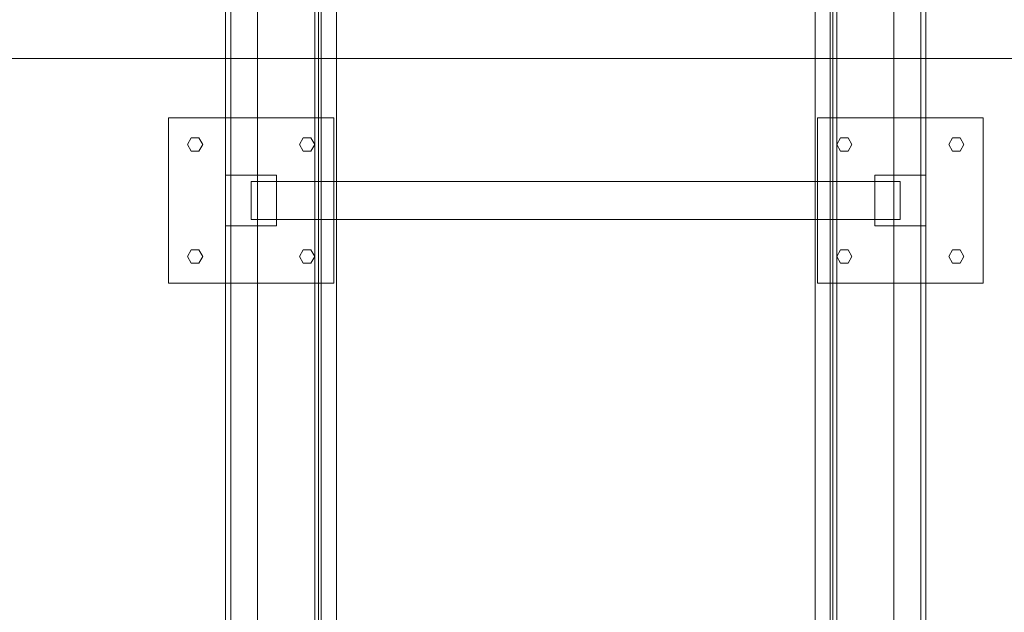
# Model space of a CAD drawing. Header units: millimetres. Extents: x -4738 to 65662, y -68080 to 6847.
# Tile 729 of 1056: x 27063 to 27837, y -18695 to -18229. Entities that reach past the tile are written whole.
import ezdxf

# ---------------------------------------------------------------- set-up
doc = ezdxf.new("R2010")
doc.units = ezdxf.units.MM
for name, color, linetype, lineweight in [('COTAS_P', 1, 'Continuous', 0), ('superior_bajante_movil', 7, 'Continuous', 0), ('superior_C09', 7, 'Continuous', 0)]:
    doc.layers.add(name, color=color, linetype=linetype, lineweight=lineweight)
doc.dimstyles.new('R19_100', dxfattribs={"dimtxt": 250, "dimasz": 150, "dimexe": 150, "dimexo": 80, "dimgap": 100, "dimtad": 1, "dimtih": 1, "dimtoh": 1, "dimdsep": 46, "dimcen": 0.09, "dimadec": 0, "dimazin": 0, "dimtfac": 1, "dimtdec": 4, "dimtofl": 0, "dimtmove": 0, "dimatfit": 3, "dimfxl": 1, "dimtolj": 1, "dimtzin": 0, "dimarcsym": 0})

# ---------------------------------------------------------------- blocks, each defined once
blk = doc.blocks.new('DIM_R30_44')
at = {"layer": 'COTAS_P'}
for p, q in [((26795.07, -18305), (26795.07, -19205)), ((28805.07, -18305), (28805.07, -19205)), ((26795.07, -19205), (26945.07, -19160)), ((28805.07, -19205), (28655.07, -19160)), ((26795.07, -19205), (28805.07, -19205)), ((26795.07, -19205), (26945.07, -19250)), ((28805.07, -19205), (28655.07, -19250))]:
    blk.add_line(p, q, dxfattribs=at)
blk.add_text('2010 P', height=250, dxfattribs=at).set_placement((27800.07, -19105))

msp = doc.modelspace()

# ---------------------------------------------------------------- linework, layer by layer
at = {"layer": 'superior_bajante_movil'}
msp.add_line((28253.576, -18260), (26950.067, -18260), dxfattribs=at)
at = {"layer": 'superior_C09'}
for p, q in [((27225.067, -17792.489), (27225.067, -22171.241)), ((27225.067, -22172.041), (27225.067, -17793.289)), ((27225.067, -17793.689), (27225.067, -22172.44)), ((27229.067, -22172.44), (27229.067, -17793.689)), ((27250.067, -22171.241), (27250.067, -17792.489)), ((27250.067, -17793.289), (27250.067, -22172.041)), ((27750.067, -17792.489), (27750.067, -22171.241)), ((27750.067, -22172.041), (27750.067, -17793.289)), ((27771.067, -17793.689), (27771.067, -22172.44)), ((27775.067, -22171.241), (27775.067, -17792.489)), ((27775.067, -17793.289), (27775.067, -22172.041)), ((27775.067, -22172.44), (27775.067, -17793.689)), ((27225.067, -17805.813), (27225.067, -22184.565)), ((27225.067, -22185.364), (27225.067, -17806.612)), ((27229.067, -17806.612), (27229.067, -22185.364)), ((27250.067, -22184.565), (27250.067, -17805.813)), ((27250.067, -17806.612), (27250.067, -22185.364)), ((27750.067, -17805.813), (27750.067, -22184.565)), ((27750.067, -22185.364), (27750.067, -17806.612)), ((27771.067, -22185.364), (27771.067, -17806.612)), ((27775.067, -22184.565), (27775.067, -17805.813)), ((27775.067, -17806.612), (27775.067, -22185.364)), ((27300.067, -17852.939), (27300.067, -22092.939)), ((27300.067, -22093.338), (27300.067, -17853.338)), ((27700.067, -22092.939), (27700.067, -17852.939)), ((27700.067, -17853.338), (27700.067, -22093.338)), ((27300.067, -17866.662), (27300.067, -22106.662)), ((27300.067, -22107.061), (27300.067, -17867.061)), ((27700.067, -22106.662), (27700.067, -17866.662)), ((27700.067, -17867.061), (27700.067, -22107.061)), ((27295.067, -17907.74), (27295.067, -22028.81)), ((27295.067, -22033.473), (27295.067, -17912.404)), ((27298.067, -22028.81), (27298.067, -17907.74)), ((27298.067, -17912.404), (27298.067, -22033.473)), ((27702.067, -17907.74), (27702.067, -22028.81)), ((27702.067, -22033.473), (27702.067, -17912.404)), ((27705.067, -22028.81), (27705.067, -17907.74)), ((27705.067, -17912.404), (27705.067, -22033.473)), ((27300.067, -17922.714), (27300.067, -22023.962)), ((27300.067, -22024.362), (27300.067, -17923.114)), ((27700.067, -22023.962), (27700.067, -17922.714)), ((27700.067, -17923.114), (27700.067, -22024.362)), ((27225.067, -17952.846), (27225.067, -19140.166)), ((27225.067, -19140.965), (27225.067, -17953.646)), ((27229.067, -19140.166), (27229.067, -17952.846)), ((27229.067, -17952.846), (27229.067, -21994.629)), ((27229.067, -21995.429), (27229.067, -17953.646)), ((27250.067, -19140.166), (27250.067, -17952.846)), ((27250.067, -17953.646), (27250.067, -19140.965)), ((27312.067, -21994.629), (27312.067, -17952.846)), ((27312.067, -17953.646), (27312.067, -21995.429)), ((27688.067, -17952.846), (27688.067, -21994.629)), ((27688.067, -21995.429), (27688.067, -17953.646)), ((27750.067, -17952.846), (27750.067, -19140.166)), ((27750.067, -19140.965), (27750.067, -17953.646)), ((27771.067, -17952.846), (27771.067, -19140.166)), ((27771.067, -21994.629), (27771.067, -17952.846)), ((27771.067, -17953.646), (27771.067, -21995.429)), ((27775.067, -19140.166), (27775.067, -17952.846)), ((27775.067, -17953.646), (27775.067, -19140.965)), ((27225.067, -19162.416), (27225.067, -17975.097)), ((27229.067, -17975.097), (27229.067, -19162.416)), ((27771.067, -19162.416), (27771.067, -17975.097)), ((27775.067, -17975.097), (27775.067, -19162.416)), ((27180.067, -18436.53), (27180.067, -18306.53)), ((27180.067, -18306.53), (27310.067, -18306.53)), ((27310.067, -18306.53), (27310.067, -18436.53)), ((27690.067, -18436.53), (27690.067, -18306.53)), ((27690.067, -18306.53), (27820.067, -18306.53)), ((27820.067, -18306.53), (27820.067, -18436.53)), ((27195.067, -18327.53), (27198.067, -18322.334)), ((27198.067, -18322.334), (27204.067, -18322.334)), ((27204.067, -18322.334), (27207.067, -18327.53)), ((27283.067, -18327.53), (27286.067, -18322.334)), ((27286.067, -18322.334), (27292.067, -18322.334)), ((27292.067, -18322.334), (27295.067, -18327.53)), ((27705.067, -18327.53), (27708.067, -18322.334)), ((27708.067, -18322.334), (27714.067, -18322.334)), ((27714.067, -18322.334), (27717.067, -18327.53)), ((27793.067, -18327.53), (27796.067, -18322.334)), ((27796.067, -18322.334), (27802.067, -18322.334)), ((27802.067, -18322.334), (27805.067, -18327.53)), ((27198.067, -18332.727), (27195.067, -18327.53)), ((27207.067, -18327.53), (27204.067, -18332.727)), ((27286.067, -18332.727), (27283.067, -18327.53)), ((27295.067, -18327.53), (27292.067, -18332.727)), ((27708.067, -18332.727), (27705.067, -18327.53)), ((27717.067, -18327.53), (27714.067, -18332.727)), ((27796.067, -18332.727), (27793.067, -18327.53)), ((27805.067, -18327.53), (27802.067, -18332.727)), ((27204.067, -18332.727), (27198.067, -18332.727)), ((27292.067, -18332.727), (27286.067, -18332.727)), ((27714.067, -18332.727), (27708.067, -18332.727)), ((27802.067, -18332.727), (27796.067, -18332.727)), ((27225.067, -18391.53), (27225.067, -18351.53)), ((27225.067, -18351.53), (27265.067, -18351.53)), ((27265.067, -18351.53), (27265.067, -18391.53)), ((27735.067, -18391.53), (27735.067, -18351.53)), ((27735.067, -18351.53), (27775.067, -18351.53)), ((27775.067, -18351.53), (27775.067, -18391.53)), ((27245.067, -18356.53), (27245.067, -18386.53)), ((27755.067, -18356.53), (27245.067, -18356.53)), ((27755.067, -18356.53), (27755.067, -18386.53)), ((27265.067, -18391.53), (27225.067, -18391.53)), ((27245.067, -18386.53), (27755.067, -18386.53)), ((27775.067, -18391.53), (27735.067, -18391.53)), ((27195.067, -18415.53), (27198.067, -18410.334)), ((27198.067, -18420.727), (27195.067, -18415.53)), ((27198.067, -18410.334), (27204.067, -18410.334)), ((27204.067, -18410.334), (27207.067, -18415.53)), ((27207.067, -18415.53), (27204.067, -18420.727)), ((27283.067, -18415.53), (27286.067, -18410.334)), ((27286.067, -18420.727), (27283.067, -18415.53)), ((27286.067, -18410.334), (27292.067, -18410.334)), ((27292.067, -18410.334), (27295.067, -18415.53)), ((27295.067, -18415.53), (27292.067, -18420.727)), ((27705.067, -18415.53), (27708.067, -18410.334)), ((27708.067, -18420.727), (27705.067, -18415.53)), ((27708.067, -18410.334), (27714.067, -18410.334)), ((27714.067, -18410.334), (27717.067, -18415.53)), ((27717.067, -18415.53), (27714.067, -18420.727)), ((27793.067, -18415.53), (27796.067, -18410.334)), ((27796.067, -18420.727), (27793.067, -18415.53)), ((27796.067, -18410.334), (27802.067, -18410.334)), ((27802.067, -18410.334), (27805.067, -18415.53)), ((27805.067, -18415.53), (27802.067, -18420.727)), ((27204.067, -18420.727), (27198.067, -18420.727)), ((27292.067, -18420.727), (27286.067, -18420.727)), ((27714.067, -18420.727), (27708.067, -18420.727)), ((27802.067, -18420.727), (27796.067, -18420.727)), ((27310.067, -18436.53), (27180.067, -18436.53)), ((27820.067, -18436.53), (27690.067, -18436.53))]:
    msp.add_line(p, q, dxfattribs=at)

# ---------------------------------------------------------------- dimensions: what is measured, and where the dimension line sits
at = {"layer": 'COTAS_P'}
dim = msp.add_aligned_dim(p1=(26795.067, -18305), p2=(28805.067, -18305), distance=-900, text='<> P', dimstyle='R19_100', dxfattribs=at)
dim.commit()
dim.dimension.update_dxf_attribs({"geometry": 'DIM_R30_44', "text_midpoint": (27800.067, -19205)})

doc.saveas('drawing.dxf')
